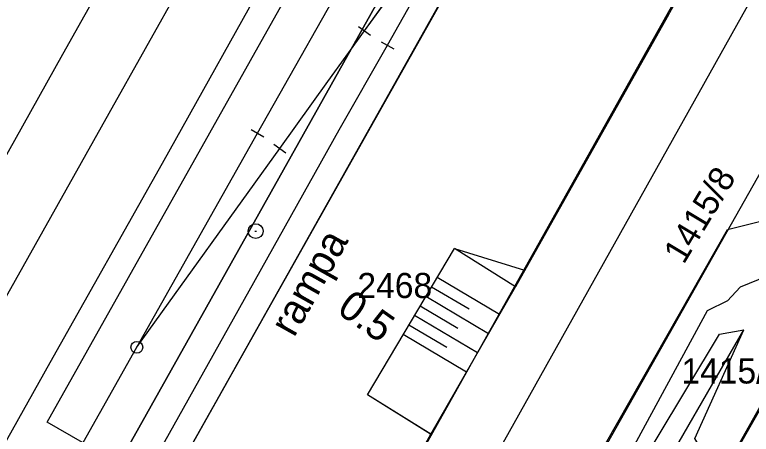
# Model space of a CAD drawing. Extents: x -781083 to -763634, y -1029516 to -1022695.
# Drawn here: x -765174.13 to -765124.31, y -1024221.55 to -1024193.17 of the extents above; entities that cross this region are included whole.
import ezdxf

# ---------------------------------------------------------------- set-up
doc = ezdxf.new("R2010")
doc.units = 0
for name, color, linetype in [('CETIN_nezaměřený', 7, 'Continuous'), ('Hranice parcel', 7, 'Continuous'), ('Parcelní čísla', 7, 'Continuous'), ('PS120111-MOK', 7, 'Continuous'), ('PS_12-01-10_Kabelizace_nove_kabelizace', 7, 'Continuous'), ('SO128401_EOV_trasa', 7, 'Continuous'), ('Vrstva 1', 7, 'Continuous'), ('Vrstva 12', 7, 'Continuous'), ('Vrstva 17', 7, 'Continuous'), ('Vrstva 2', 7, 'Continuous'), ('Vrstva 25', 7, 'Continuous'), ('Vrstva 48', 7, 'Continuous'), ('Vrstva 49', 7, 'Continuous'), ('Vrstva 51', 7, 'Continuous'), ('ČD Telematika_TK', 7, 'Continuous')]:
    doc.layers.add(name, color=color, linetype=linetype)

# ---------------------------------------------------------------- blocks, each defined once
blk = doc.blocks.new('C053_2')
at = {"layer": 'Vrstva 25'}
blk.add_line((-0.5, 0), (0.5, 0), dxfattribs=at)
blk.add_circle((0, 0), 5, dxfattribs=at)
blk = doc.blocks.new('C084_2')
at = {"layer": 'Vrstva 2'}
blk.add_line((0, 5), (0, -5), dxfattribs=at)
blk = doc.blocks.new('C083_1')
at = {"layer": 'Vrstva 2'}
blk.add_circle((0, 0), 4, dxfattribs=at)

msp = doc.modelspace()

# ---------------------------------------------------------------- linework, layer by layer
at = {"layer": 'CETIN_nezaměřený'}
msp.add_lwpolyline([(-765085.68, -1024149.48), (-765092.69, -1024152.96), (-765096.5, -1024159.7), (-765101.53, -1024168.47), (-765105.19, -1024174.78), (-765104.36, -1024178.22), (-765107.73, -1024183.3), (-765107.96, -1024183.52), (-765109.91, -1024182.94), (-765112.53, -1024188.05), (-765112.48, -1024190.53), (-765114.23, -1024196.42), (-765117.15, -1024196.14), (-765117.78, -1024198.2), (-765118.31, -1024199.08), (-765118.84, -1024199.96), (-765117.46, -1024201.67), (-765122.01, -1024210.36), (-765125.07, -1024211.6), (-765125.91, -1024212.53), (-765127.3, -1024213.2), (-765133.81, -1024225.23)], dxfattribs=at)
at = {"layer": 'Hranice parcel'}
msp.add_line((-765094.59, -1024138.97), (-765155.36, -1024247.61), dxfattribs=at)
for points in [[(-765187.73, -1024334.42), (-765188.8, -1024333), (-765188.73, -1024329.7), (-765187.34, -1024321.79), (-765186.15, -1024317.88), (-765184.1, -1024312.59), (-765182.16, -1024308.4), (-765174.96, -1024294.85), (-765154.33, -1024258.05), (-765087.21, -1024139.28), (-765076.299, -1024121.401)], [(-765167.98, -1024240.28), (-765163.25, -1024232.1), (-765166.67, -1024230.28), (-765110.28, -1024130.11), (-765108.75, -1024130.98)], [(-765101.44, -1024140.15), (-765100.4, -1024140.74), (-765129.91, -1024192.98), (-765157.35, -1024241.92), (-765164.22, -1024242.38)], [(-765144.5, -1024256.37), (-765131.19, -1024232.95), (-765113.91, -1024202.71), (-765113.49, -1024201.95)]]:
    msp.add_lwpolyline(points, dxfattribs=at)
at = {"layer": 'PS120111-MOK'}
msp.add_lwpolyline([(-765225.805, -1024328.474), (-765227.041, -1024327.403), (-765189.607, -1024263.284), (-765167.089, -1024223.521), (-765111.836, -1024124.939), (-765108.851, -1024119.501), (-765085.73, -1024077.899), (-765081.023, -1024080.523), (-765060.822, -1024044.042), (-765057.835, -1024038.647), (-765021.888, -1023965.037), (-765009.529, -1023945.01), (-764990.029, -1023909.994), (-764973.93, -1023884.565), (-764957.796, -1023847.878), (-764953.349, -1023837.037), (-764952.504, -1023834.976), (-764951.393, -1023835.06)], dxfattribs=at)
at = {"layer": 'PS_12-01-10_Kabelizace_nove_kabelizace'}
msp.add_lwpolyline([(-765057.835, -1024038.647), (-765081.023, -1024080.523), (-765085.73, -1024077.899), (-765108.851, -1024119.501), (-765111.836, -1024124.939), (-765167.089, -1024223.521), (-765189.607, -1024263.284)], dxfattribs=at)
at = {"layer": 'SO128401_EOV_trasa'}
msp.add_lwpolyline([(-765111.624, -1024019.292), (-765109.87, -1024016.203), (-765060.824, -1024044.045), (-765060.824, -1024044.045), (-765081.023, -1024080.523), (-765081.023, -1024080.523), (-765085.73, -1024077.899), (-765108.851, -1024119.501), (-765111.836, -1024124.939), (-765167.089, -1024223.521), (-765176.711, -1024240.445), (-765189.607, -1024263.284), (-765189.607, -1024263.284), (-765225.916, -1024325.475), (-765224.46, -1024326.168)], dxfattribs=at)
at = {"layer": 'Vrstva 1'}
for points in [[(-765173.904, -1024229.916), (-765173.254, -1024228.763), (-765165.873, -1024215.668), (-765157.715, -1024201.193), (-765150.799, -1024188.931), (-765144.602, -1024177.925), (-765137.347, -1024165.014), (-765128.994, -1024150.127), (-765120.916, -1024135.756), (-765114.604, -1024124.554), (-765112.054, -1024120.015), (-765110.861, -1024117.895), (-765104.54, -1024106.641), (-765100.051, -1024098.661), (-765087.977, -1024077.275), (-765086.765, -1024075.13), (-765078.232, -1024059.989), (-765070.151, -1024045.656), (-765065.795, -1024037.884), (-765064.623, -1024035.796), (-765055.87, -1024020.2), (-765054.667, -1024018.056), (-765047.51, -1024005.326), (-765040.997, -1023993.749)], [(-765215.522, -1024287.533), (-765214.869, -1024286.147), (-765208.592, -1024272.488), (-765202.041, -1024257.278), (-765199.225, -1024250.55), (-765195.719, -1024242.277), (-765191.973, -1024234.063), (-765191.905, -1024233.922), (-765187.773, -1024225.954), (-765183.261, -1024217.887), (-765177.292, -1024207.279), (-765170.878, -1024195.834), (-765163.532, -1024182.764), (-765155.727, -1024168.863), (-765148.415, -1024155.812), (-765140.866, -1024142.346)], [(-765227.172, -1024323.332), (-765226.383, -1024321.987), (-765218.823, -1024308.994), (-765212.016, -1024293.682), (-765210.286, -1024289.72), (-765207.837, -1024284.198), (-765203.542, -1024274.997), (-765199.177, -1024266.185), (-765195.745, -1024259.62), (-765191.959, -1024252.744), (-765183.924, -1024238.408), (-765177.594, -1024227.134), (-765171.735, -1024216.696), (-765164.143, -1024203.205), (-765156.397, -1024189.358), (-765149.423, -1024176.961), (-765143.434, -1024166.31), (-765138.578, -1024157.675), (-765133.719, -1024149)], [(-765208.592, -1024272.488), (-765200.394, -1024258.001), (-765194.324, -1024247.14), (-765187.882, -1024235.72), (-765182.524, -1024226.176), (-765175.117, -1024212.969), (-765167.745, -1024199.837), (-765160.378, -1024186.68), (-765154.91, -1024176.911), (-765146.757, -1024162.404), (-765139.177, -1024148.91)], [(-765196.085, -1024278.806), (-765194.209, -1024275.468), (-765190.323, -1024268.633), (-765181.566, -1024253.231), (-765176.626, -1024244.51), (-765168.111, -1024229.414), (-765158.27, -1024211.855), (-765152.182, -1024200.956), (-765148.92, -1024195.244), (-765140.746, -1024180.761), (-765133.358, -1024167.67), (-765132.595, -1024166.323)], [(-765165.873, -1024215.668), (-765156.202, -1024202.224), (-765152.946, -1024197.68), (-765150.476, -1024194.273), (-765140.746, -1024180.761)]]:
    msp.add_lwpolyline(points, dxfattribs=at)
at = {"layer": 'Vrstva 12'}
for points in [[(-765129.912, -1024193.175), (-765101.078, -1024142.03)], [(-765163.302, -1024232.095), (-765166.602, -1024230.181), (-765141.627, -1024185.724)], [(-765163.301, -1024232.096), (-765166.6, -1024230.183), (-765141.624, -1024185.717)], [(-765129.912, -1024193.175), (-765140.254, -1024211.571)], [(-765139.65, -1024210.462), (-765129.909, -1024193.174)], [(-765129.909, -1024193.174), (-765129.912, -1024193.175)], [(-765146.005, -1024221.554), (-765150.272, -1024218.878), (-765144.397, -1024208.995), (-765139.65, -1024210.462)], [(-765139.65, -1024210.462), (-765140.254, -1024211.571), (-765144.397, -1024208.995)], [(-765146.005, -1024221.554), (-765145.998, -1024221.55), (-765150.272, -1024218.878)], [(-765145.998, -1024221.55), (-765154.211, -1024236.34)]]:
    msp.add_lwpolyline(points, dxfattribs=at)
at = {"layer": 'Vrstva 17'}
msp.add_lwpolyline([(-765144.238, -1024256.217), (-765125.325, -1024222.555), (-765118.034, -1024209.605)], dxfattribs=at)
at = {"layer": 'Vrstva 2'}
for p, q in [((-765150.476, -1024194.273), (-765140.746, -1024180.761)), ((-765165.873, -1024215.668), (-765156.202, -1024202.224))]:
    msp.add_line(p, q, dxfattribs=at)
for points in [[(-765148.92, -1024195.244), (-765140.746, -1024180.761), (-765133.358, -1024167.67), (-765132.595, -1024166.323)], [(-765173.904, -1024229.916), (-765173.254, -1024228.763), (-765165.873, -1024215.668), (-765157.715, -1024201.193)]]:
    msp.add_lwpolyline(points, dxfattribs=at)
at = {"layer": 'Vrstva 48'}
for p, q in [((-765141.339, -1024213.456), (-765145.558, -1024210.948)), ((-765143.405, -1024213.101), (-765145.941, -1024211.593)), ((-765142.087, -1024214.756), (-765146.325, -1024212.238)), ((-765144.16, -1024214.397), (-765146.708, -1024212.882)), ((-765142.836, -1024216.056), (-765147.091, -1024213.527)), ((-765144.916, -1024215.692), (-765147.474, -1024214.172)), ((-765143.584, -1024217.357), (-765147.858, -1024214.816))]:
    msp.add_line(p, q, dxfattribs=at)
at = {"layer": 'Vrstva 49'}
for points in [[(-765174.12, -1024308.406), (-765144.238, -1024256.217), (-765126.49, -1024224.567), (-765128.139, -1024221.83), (-765124.809, -1024214.48)], [(-765160.543, -1024275.992), (-765145.719, -1024252.299), (-765133.555, -1024229.635), (-765124.809, -1024214.48)], [(-765148.11, -1024252.438), (-765135.086, -1024229.147), (-765126.455, -1024214.776), (-765124.809, -1024214.48)]]:
    msp.add_lwpolyline(points, dxfattribs=at)
at = {"layer": 'Vrstva 51'}
for points in [[(-765157.256, -1024241.948), (-765154.211, -1024236.34), (-765145.998, -1024221.55), (-765140.254, -1024211.571), (-765129.912, -1024193.175)], [(-765163.691, -1024274.3), (-765148.115, -1024246.532), (-765136.594, -1024226.436), (-765125.912, -1024207.701), (-765123.226, -1024207.025), (-765118.034, -1024209.605)]]:
    msp.add_lwpolyline(points, dxfattribs=at)
at = {"layer": 'ČD Telematika_TK'}
msp.add_lwpolyline([(-765257.028, -1024404.569), (-765256.037, -1024398.213), (-765249.421, -1024374.188), (-765226.425, -1024328.292), (-765185.224, -1024255.545), (-765167.149, -1024223.486), (-765171.928, -1024220.746), (-765141.483, -1024166.52), (-765136.718, -1024169.454), (-765086.954, -1024080.425), (-765063.726, -1024094.284), (-765054.277, -1024080.444), (-765052.94, -1024078.307), (-765049.809, -1024079.983), (-765033.351, -1024048.633), (-765033.134, -1024014.623), (-765034.915, -1024000.619), (-765019.65, -1023968.646), (-765007.996, -1023946.352)], dxfattribs=at)

# ---------------------------------------------------------------- block references
at = {"layer": 'Vrstva 2'}
for name, p, xscale, yscale, rotation in [('C084_2', (-765150.476, -1024194.273), 0.1, 0.09999999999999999, 54.233149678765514), ('C084_2', (-765148.92, -1024195.244), 0.1, 0.09999999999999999, 60.5608237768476), ('C084_2', (-765157.715, -1024201.193), 0.09999999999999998, 0.09999999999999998, 60.59352783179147), ('C084_2', (-765156.202, -1024202.224), 0.1, 0.10000000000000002, 54.26925577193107), ('C083_1', (-765165.873, -1024215.668), 0.09999999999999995, 0.09999999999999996, -119.40647215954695)]:
    msp.add_blockref(name, p, dxfattribs=dict(at, xscale=xscale, yscale=yscale, rotation=rotation))
at = {"layer": 'Vrstva 25', "xscale": 0.1, "yscale": 0.10000000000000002}
msp.add_blockref('C053_2', (-765157.834, -1024207.813), dxfattribs=at)

# ---------------------------------------------------------------- texts
at = {"layer": 'Parcelní čísla'}
msp.add_text('1415/8', height=1.7, rotation=59, dxfattribs=at).set_placement((-765128.881, -1024210.117))
for s, p in [('2468', (-765150.955, -1024212.34)), ('1415/9', (-765129.04, -1024218.12))]:
    msp.add_text(s, height=1.7, dxfattribs=at).set_placement(p)
at = {"layer": 'Vrstva 12'}
msp.add_text('rampa', height=2, rotation=60.6776, dxfattribs=at).set_placement((-765155.239, -1024215.061))
at = {"layer": 'Vrstva 48'}
msp.add_text('0.5', height=2, rotation=324.7671, dxfattribs=at).set_placement((-765152.426, -1024213.294))

doc.saveas('drawing.dxf')
